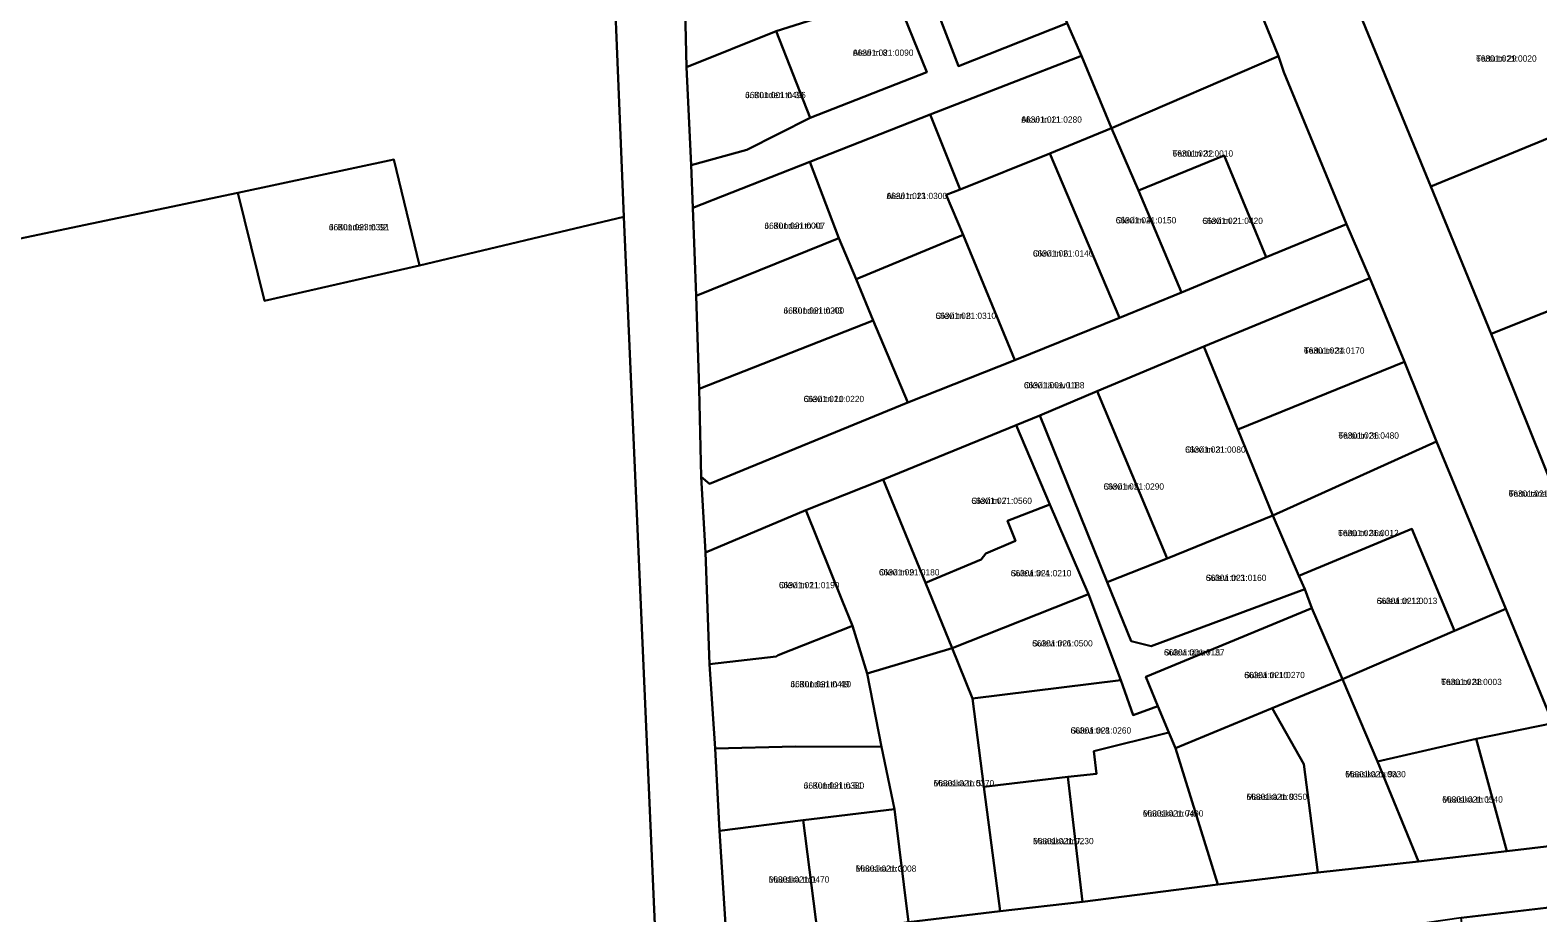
# Model space of a CAD drawing. Extents: x 632278 to 636344, y 6578401 to 6583362.
# Drawn here: x 634102 to 634463, y 6579402.2 to 6579613.5 of the extents above; entities that cross this region are included whole.
import ezdxf

# ---------------------------------------------------------------- set-up
doc = ezdxf.new("R2010")
doc.units = 0
for name, color, linetype in [('L_AADRESS', 7, 'Continuous'), ('PIIR', 7, 'Continuous'), ('TUNNUS', 7, 'Continuous')]:
    doc.layers.add(name, color=color, linetype=linetype)

msp = doc.modelspace()

# ---------------------------------------------------------------- linework, layer by layer
at = {"layer": 'PIIR'}
for points in [[(634257.85, 6579257.23), (634244.2, 6579568.83), (634236.65, 6579752.17), (634225.68, 6579796.06), (634218.2, 6579825.48), (634209.86, 6579860.59), (634206.07, 6579875.04), (634196.71, 6579914.79)], [(634486.34, 6579385.27), (634483.98, 6579405.6), (634478.47, 6579419.65), (634466.61, 6579447.62), (634455.32, 6579474.96), (634438.73, 6579515.02), (634431.09, 6579534.13), (634422.81, 6579554.17), (634417.18, 6579567.08), (634402.17, 6579603.44), (634400.91, 6579607.29), (634384.96, 6579646.58), (634402.59, 6579661.02), (634419.47, 6579619.73), (634437.36, 6579576.09), (634451.81, 6579540.83), (634467.43, 6579502.09), (634483.75, 6579461.64), (634500.06, 6579421.57), (634505.81, 6579408.32), (634509.22, 6579376.05)], [(634258.69, 6579625.33), (634259.21, 6579604.65), (634260.34, 6579581.21), (634260.69, 6579570.94), (634261.51, 6579549.92), (634262.23, 6579527.6), (634262.72, 6579506.58), (634263.73, 6579488.42), (634264.67, 6579461.7), (634266.03, 6579441.5), (634267.08, 6579421.83), (634268.81, 6579394.42)], [(634002.4, 6579543.18), (634151.76, 6579574.54), (634158.15, 6579548.7), (634195.23, 6579557.18), (634244.2, 6579568.83), (634257.85, 6579257.23), (634258.26, 6579250.12), (634223.25, 6579067.74), (634167.75, 6578962.78), (634069.59, 6578919.75)]]:
    msp.add_lwpolyline(points, dxfattribs=at)
for points in [[(634236.65, 6579752.17), (634244.2, 6579568.83), (634195.23, 6579557.18), (634189.1, 6579582.52), (634151.76, 6579574.54), (634002.4, 6579543.18), (633848.98, 6579582.11), (633909.28, 6579792.9), (633961.16, 6579778.11), (633970.17, 6579802.87), (633987.22, 6579804.58), (634002.77, 6579717.78), (634050.52, 6579730.42), (634055.35, 6579708.17), (634174.97, 6579730.89), (634210.42, 6579737.49), (634210.12, 6579745.81)], [(634286.12, 6579697.6), (634257.3, 6579693.87), (634273.06, 6579703.04), (634290.19, 6579707.02), (634292.32, 6579699.31), (634298.16, 6579678.23), (634303.74, 6579658.25), (634314.39, 6579630.69), (634324.34, 6579604.93), (634350.34, 6579615.16), (634353.75, 6579607.34), (634317.53, 6579593.31), (634288.73, 6579581.97), (634260.69, 6579570.94), (634260.34, 6579581.21), (634273.65, 6579584.83), (634288.77, 6579592.51), (634316.72, 6579603.45), (634309.12, 6579622.23), (634296.58, 6579656.65), (634291.63, 6579675.15)], [(634344.56, 6579630.35), (634384.96, 6579646.58), (634400.91, 6579607.29), (634360.93, 6579590.05), (634353.75, 6579607.34), (634350.34, 6579615.16)], [(634314.39, 6579630.69), (634340.39, 6579640.92), (634344.56, 6579630.35), (634350.34, 6579615.16), (634324.34, 6579604.93)], [(634437.36, 6579576.09), (634419.47, 6579619.73), (634459.11, 6579635.82), (634468.21, 6579613.76), (634475.38, 6579596.51), (634476.99, 6579592.37)], [(634258.69, 6579625.33), (634288.48, 6579632.15), (634294.06, 6579617.48), (634280.62, 6579613.27), (634259.21, 6579604.65)], [(634288.77, 6579592.51), (634280.62, 6579613.27), (634294.06, 6579617.48), (634309.12, 6579622.23), (634316.72, 6579603.45)], [(634260.34, 6579581.21), (634259.21, 6579604.65), (634280.62, 6579613.27), (634288.77, 6579592.51), (634273.65, 6579584.83)], [(634317.53, 6579593.31), (634353.75, 6579607.34), (634360.93, 6579590.05), (634346.19, 6579583.98), (634324.67, 6579575.38)], [(634367.43, 6579575.14), (634360.93, 6579590.05), (634400.91, 6579607.29), (634402.17, 6579603.44), (634417.18, 6579567.08), (634397.95, 6579559.2), (634387.91, 6579583.53)], [(634295.67, 6579563.68), (634288.73, 6579581.97), (634317.53, 6579593.31), (634324.67, 6579575.38), (634321.39, 6579574.12), (634325.43, 6579564.54), (634299.8, 6579553.93)], [(634437.36, 6579576.09), (634476.99, 6579592.37), (634483.56, 6579575.9), (634491.23, 6579556.68), (634476.25, 6579550.54), (634451.81, 6579540.83)], [(634362.86, 6579544.62), (634346.19, 6579583.98), (634360.93, 6579590.05), (634367.43, 6579575.14), (634377.71, 6579550.74)], [(634151.76, 6579574.54), (634189.1, 6579582.52), (634195.23, 6579557.18), (634158.15, 6579548.7)], [(634260.69, 6579570.94), (634288.73, 6579581.97), (634295.67, 6579563.68), (634261.51, 6579549.92)], [(634337.8, 6579534.52), (634325.43, 6579564.54), (634321.39, 6579574.12), (634324.67, 6579575.38), (634346.19, 6579583.98), (634362.86, 6579544.62)], [(634367.43, 6579575.14), (634387.91, 6579583.53), (634397.95, 6579559.2), (634377.71, 6579550.74)], [(634262.72, 6579506.58), (634264.66, 6579504.92), (634312.16, 6579524.34), (634337.8, 6579534.52), (634362.86, 6579544.62), (634377.71, 6579550.74), (634397.95, 6579559.2), (634417.18, 6579567.08), (634422.81, 6579554.17), (634383.04, 6579537.78), (634357.55, 6579527.07), (634343.76, 6579521.26), (634338.1, 6579518.95), (634306.26, 6579505.97), (634287.75, 6579498.58), (634263.73, 6579488.42)], [(634261.51, 6579549.92), (634295.67, 6579563.68), (634299.8, 6579553.93), (634303.88, 6579544), (634262.23, 6579527.6)], [(634303.88, 6579544), (634299.8, 6579553.93), (634325.43, 6579564.54), (634337.8, 6579534.52), (634312.16, 6579524.34)], [(634476.25, 6579550.54), (634491.23, 6579556.68), (634507.37, 6579517.52), (634467.43, 6579502.09), (634451.81, 6579540.83)], [(634383.04, 6579537.78), (634422.81, 6579554.17), (634431.09, 6579534.13), (634391.17, 6579517.93)], [(634262.72, 6579506.58), (634262.23, 6579527.6), (634303.88, 6579544), (634312.16, 6579524.34), (634264.66, 6579504.92)], [(634383.04, 6579537.78), (634391.17, 6579517.93), (634399.58, 6579497.3), (634374.29, 6579487.05), (634357.55, 6579527.07)], [(634391.17, 6579517.93), (634431.09, 6579534.13), (634438.73, 6579515.02), (634399.58, 6579497.3)], [(634357.55, 6579527.07), (634374.29, 6579487.05), (634359.89, 6579481.32), (634343.76, 6579521.26)], [(634343.76, 6579521.26), (634359.89, 6579481.32), (634365.66, 6579467.24), (634370.43, 6579465.99), (634407.2, 6579479.66), (634408.92, 6579475.1), (634369.13, 6579458.66), (634372.06, 6579451.63), (634366.14, 6579449.5), (634363.17, 6579457.87), (634355.43, 6579478.45), (634346.16, 6579499.93), (634338.1, 6579518.95)], [(634306.26, 6579505.97), (634338.1, 6579518.95), (634346.16, 6579499.93), (634336.05, 6579496.01), (634337.95, 6579491.22), (634330.83, 6579488.24), (634329.73, 6579486.81), (634316.44, 6579481.23)], [(634399.58, 6579497.3), (634438.73, 6579515.02), (634455.32, 6579474.96), (634443.03, 6579469.72), (634432.82, 6579494.08), (634405.81, 6579482.88)], [(634302.48, 6579459.52), (634298.9, 6579470.87), (634296.43, 6579476.93), (634287.75, 6579498.58), (634306.26, 6579505.97), (634316.44, 6579481.23), (634322.77, 6579465.57)], [(634263.73, 6579488.42), (634287.75, 6579498.58), (634296.43, 6579476.93), (634298.9, 6579470.87), (634281.15, 6579463.87), (634280.68, 6579463.57), (634264.67, 6579461.7)], [(634316.44, 6579481.23), (634329.73, 6579486.81), (634330.83, 6579488.24), (634337.95, 6579491.22), (634336.05, 6579496.01), (634346.16, 6579499.93), (634355.43, 6579478.45), (634322.77, 6579465.57)], [(634365.66, 6579467.24), (634359.89, 6579481.32), (634374.29, 6579487.05), (634399.58, 6579497.3), (634405.81, 6579482.88), (634407.2, 6579479.66), (634370.43, 6579465.99)], [(634405.81, 6579482.88), (634432.82, 6579494.08), (634443.03, 6579469.72), (634416.29, 6579458.16), (634408.92, 6579475.1), (634407.2, 6579479.66)], [(634322.77, 6579465.57), (634355.43, 6579478.45), (634363.17, 6579457.87), (634327.7, 6579453.46)], [(634376.26, 6579441.63), (634374.67, 6579445.38), (634372.06, 6579451.63), (634369.13, 6579458.66), (634408.92, 6579475.1), (634416.29, 6579458.16), (634399.39, 6579451.2)], [(634455.32, 6579474.96), (634466.61, 6579447.62), (634448.22, 6579443.85), (634424.67, 6579438.45), (634416.29, 6579458.16), (634443.03, 6579469.72)], [(634264.67, 6579461.7), (634280.68, 6579463.57), (634281.15, 6579463.87), (634298.9, 6579470.87), (634302.48, 6579459.52), (634305.89, 6579441.9), (634285.31, 6579441.98), (634266.03, 6579441.5)], [(634308.98, 6579427.03), (634305.89, 6579441.9), (634302.48, 6579459.52), (634322.77, 6579465.57), (634327.7, 6579453.46), (634330.36, 6579432.33), (634334.25, 6579402.61), (634312.32, 6579399.96)], [(634327.7, 6579453.46), (634363.17, 6579457.87), (634366.14, 6579449.5), (634372.06, 6579451.63), (634374.67, 6579445.38), (634356.7, 6579440.86), (634357.35, 6579435.5), (634350.52, 6579434.72), (634330.36, 6579432.33)], [(634407.02, 6579437.79), (634399.39, 6579451.2), (634416.29, 6579458.16), (634424.67, 6579438.45), (634434.41, 6579414.49), (634410.31, 6579411.81)], [(634376.26, 6579441.63), (634399.39, 6579451.2), (634407.02, 6579437.79), (634410.31, 6579411.81), (634386.38, 6579408.93)], [(634350.52, 6579434.72), (634357.35, 6579435.5), (634356.7, 6579440.86), (634374.67, 6579445.38), (634376.26, 6579441.63), (634386.38, 6579408.93), (634353.96, 6579404.84)], [(634466.61, 6579447.62), (634478.47, 6579419.65), (634455.62, 6579416.97), (634448.22, 6579443.85)], [(634266.03, 6579441.5), (634285.31, 6579441.98), (634305.89, 6579441.9), (634308.98, 6579427.03), (634287.12, 6579424.33), (634267.08, 6579421.83)], [(634424.67, 6579438.45), (634448.22, 6579443.85), (634455.62, 6579416.97), (634434.41, 6579414.49)], [(634334.25, 6579402.61), (634330.36, 6579432.33), (634350.52, 6579434.72), (634353.96, 6579404.84)], [(634290.67, 6579396.85), (634287.12, 6579424.33), (634308.98, 6579427.03), (634312.32, 6579399.96)], [(634267.08, 6579421.83), (634287.12, 6579424.33), (634290.67, 6579396.85), (634268.81, 6579394.42)], [(634268.81, 6579394.42), (634290.67, 6579396.85), (634312.32, 6579399.96), (634334.25, 6579402.61), (634353.96, 6579404.84), (634386.38, 6579408.93), (634410.31, 6579411.81), (634434.41, 6579414.49), (634455.62, 6579416.97), (634478.47, 6579419.65), (634483.98, 6579405.6), (634444.7, 6579400.97), (634436.45, 6579399.81), (634413, 6579397.02), (634389.59, 6579394.37), (634365.9, 6579391.72), (634342.49, 6579388.84), (634319.1, 6579386.17), (634295.86, 6579383.41), (634269.57, 6579380.68)], [(634457.21, 6579388.4), (634446.36, 6579387.12), (634445.39, 6579395.24), (634444.7, 6579400.97), (634483.98, 6579405.6), (634486.34, 6579385.27), (634457.96, 6579381.94)]]:
    msp.add_lwpolyline(points, close=True, dxfattribs=at)

# ---------------------------------------------------------------- texts
at = {"layer": 'L_AADRESS'}
for s, p in [('Alevi tn 8', (634299.03, 6579607.37)), ('Tartu tn 29', (634448.23, 6579605.98)), ('J. Kunderi tn 39', (634273.24, 6579597.24)), ('Alevi tn 11', (634339.35, 6579591.36)), ('Tartu tn 32', (634375.56, 6579583.24)), ('Alevi tn 13', (634307.08, 6579573.07)), ('J. Kunderi tn 32', (634173.58, 6579565.61)), ('J. Kunderi tn 41', (634277.85, 6579565.95)), ('Olevi tn 4', (634361.95, 6579567.24)), ('Olevi tn 2', (634382.69, 6579567.11)), ('Olevi tn 6', (634342.12, 6579559.31)), ('J. Kunderi tn 43', (634282.43, 6579545.64)), ('Olevi tn 8', (634318.8, 6579544.39)), ('Tartu tn 34', (634407.02, 6579536.05)), ('Olevi tänav L1', (634339.96, 6579527.75)), ('Olevi tn 10', (634287.21, 6579524.46)), ('Tartu tn 36', (634415.26, 6579515.71)), ('Olevi tn 3', (634378.56, 6579512.34)), ('Olevi tn 5', (634359.02, 6579503.5)), ('Tartu tänav L2', (634456.03, 6579501.8)), ('Olevi tn 7', (634327.39, 6579500.09)), ('Tartu tn 36a', (634415.2, 6579492.37)), ('Olevi tn 9', (634305.26, 6579482.96)), ('Sulevi tn 4', (634336.82, 6579482.75)), ('Olevi tn 11', (634281.31, 6579479.9)), ('Sulevi tn 3', (634383.52, 6579481.65)), ('Sulevi tn 12', (634424.44, 6579476.12)), ('Sulevi tn 6', (634341.94, 6579465.96)), ('Sulevi tänav L1', (634373.51, 6579463.8)), ('Sulevi tn 10', (634392.73, 6579458.37)), ('J. Kunderi tn 49', (634284.08, 6579456.19)), ('Tartu tn 38', (634439.88, 6579456.71)), ('Sulevi tn 8', (634351.15, 6579445.1)), ('J. Kunderi tn 51', (634287.25, 6579431.9)), ('Maasika tn 5', (634318.36, 6579432.47)), ('Maasika tn 9a', (634416.9, 6579434.63)), ('Maasika tn 9', (634393.29, 6579429.22)), ('Maasika tn 11', (634440.14, 6579428.58)), ('Maasika tn 7a', (634368.45, 6579425.24)), ('Maasika tn 7', (634342.16, 6579418.62)), ('Maasika tn 3', (634299.72, 6579412.02)), ('Maasika tn 1', (634278.88, 6579409.42))]:
    msp.add_text(s, height=1.5, dxfattribs=at).set_placement(p)
at = {"layer": 'TUNNUS'}
for s, p in [('66301:021:0090', (634299.03, 6579607.37)), ('66301:021:0020', (634448.23, 6579605.98)), ('66301:001:0496', (634273.24, 6579597.24)), ('66301:021:0280', (634339.35, 6579591.36)), ('66301:021:0010', (634375.56, 6579583.24)), ('66301:021:0300', (634307.08, 6579573.07)), ('66301:023:0391', (634173.58, 6579565.61)), ('66301:021:0007', (634277.85, 6579565.95)), ('66301:021:0150', (634361.95, 6579567.24)), ('66301:021:0420', (634382.69, 6579567.11)), ('66301:021:0140', (634342.12, 6579559.31)), ('66301:021:0200', (634282.43, 6579545.64)), ('66301:021:0310', (634318.8, 6579544.39)), ('66301:021:0170', (634407.02, 6579536.05)), ('66301:001:0188', (634339.96, 6579527.75)), ('66301:021:0220', (634287.21, 6579524.46)), ('66301:021:0480', (634415.26, 6579515.71)), ('66301:021:0080', (634378.56, 6579512.34)), ('66301:021:0290', (634359.02, 6579503.5)), ('66301:021:0015', (634456.03, 6579501.8)), ('66301:021:0560', (634327.39, 6579500.09)), ('66301:021:0012', (634415.2, 6579492.37)), ('66301:021:0180', (634305.26, 6579482.96)), ('66301:021:0210', (634336.82, 6579482.75)), ('66301:021:0190', (634281.31, 6579479.9)), ('66301:021:0160', (634383.52, 6579481.65)), ('66301:021:0013', (634424.44, 6579476.12)), ('66301:021:0500', (634341.94, 6579465.96)), ('66301:001:0187', (634373.51, 6579463.8)), ('66301:021:0270', (634392.73, 6579458.37)), ('66301:021:0410', (634284.08, 6579456.19)), ('66301:021:0003', (634439.88, 6579456.71)), ('66301:021:0260', (634351.15, 6579445.1)), ('66301:021:0370', (634318.36, 6579432.47)), ('66301:021:0330', (634416.9, 6579434.63)), ('66301:021:0380', (634287.25, 6579431.9)), ('66301:021:0350', (634393.29, 6579429.22)), ('66301:021:0540', (634440.14, 6579428.58)), ('66301:021:0490', (634368.45, 6579425.24)), ('66301:021:0230', (634342.16, 6579418.62)), ('66301:021:0008', (634299.72, 6579412.02)), ('66301:021:0470', (634278.88, 6579409.42))]:
    msp.add_text(s, height=1.5, dxfattribs=at).set_placement(p)

doc.saveas('drawing.dxf')
